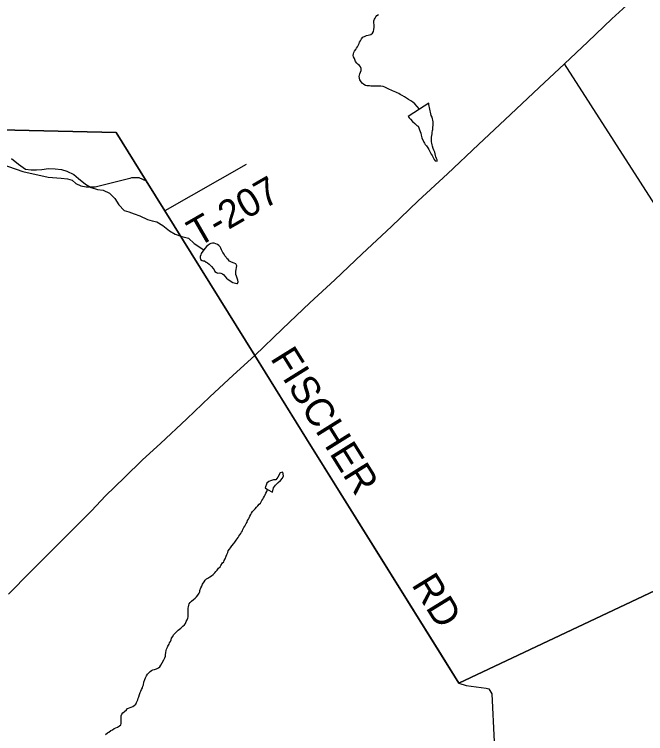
# Model space of a CAD drawing. Extents: x 0 to 1064, y 0 to 440.
# Drawn here: x 388.77 to 409.33, y 144.56 to 167.99 of the extents above; entities that cross this region are included whole.
import ezdxf

# ---------------------------------------------------------------- set-up
doc = ezdxf.new("R2010")
doc.units = 0
for name, color, linetype in [('GM_X_Minor_Lake', 7, 'Continuous'), ('GM_X_Minor_River', 7, 'Continuous'), ('GM_X_State_Route', 7, 'Continuous'), ('GM_X_Township', 7, 'Continuous'), ('GM_X_Township_Road', 7, 'Continuous'), ('GM_X_Township_Road_Text', 7, 'Continuous')]:
    doc.layers.add(name, color=color, linetype=linetype)

msp = doc.modelspace()

# ---------------------------------------------------------------- linework, layer by layer
at = {"layer": 'GM_X_Minor_Lake'}
for points in [[(402.104, 163.834), (402.123, 163.794), (402.153, 163.751), (402.188, 163.707), (402.235, 163.651), (402.264, 163.59), (402.305, 163.522), (402.346, 163.442), (402.381, 163.393), (402.398, 163.35), (402.415, 163.307), (402.439, 163.264), (402.48, 163.22), (402.535, 163.213), (402.536, 163.255), (402.519, 163.298), (402.496, 163.353), (402.485, 163.396), (402.463, 163.506), (402.428, 163.574), (402.411, 163.629), (402.389, 163.696), (402.372, 163.745), (402.361, 163.794), (402.356, 163.843), (402.351, 163.886), (402.352, 163.934), (402.353, 163.989), (402.361, 164.05), (402.375, 164.104), (402.376, 164.147), (402.389, 164.207), (402.396, 164.249), (402.404, 164.322), (402.406, 164.371), (402.413, 164.431), (402.409, 164.492), (402.404, 164.547), (402.393, 164.59), (402.376, 164.645), (402.347, 164.701), (402.33, 164.756), (402.319, 164.805), (402.308, 164.853), (402.297, 164.908), (402.286, 164.957), (402.281, 165), (402.27, 165.055), (402.272, 165.098), (401.963, 164.901)], [(401.963, 164.901), (401.599, 164.669)], [(401.599, 164.669), (401.633, 164.621), (401.668, 164.577), (401.733, 164.509), (401.817, 164.44), (401.876, 164.378), (401.918, 164.352), (401.941, 164.297), (401.964, 164.236), (401.987, 164.18), (402.004, 164.125), (402.02, 164.064), (402.031, 164.015), (402.042, 163.972), (402.104, 163.834)], [(396.012, 159.226), (396.031, 159.223), (396.057, 159.277), (396.046, 159.338), (396.023, 159.4), (396, 159.467), (395.983, 159.516), (395.979, 159.571), (395.98, 159.632), (395.988, 159.686), (396.001, 159.747), (396.015, 159.807), (395.986, 159.863), (395.932, 159.888), (395.89, 159.901), (395.817, 159.934), (395.775, 159.959), (395.728, 160.009), (395.686, 160.04), (395.663, 160.083), (395.627, 160.127), (395.598, 160.182), (395.557, 160.232), (395.534, 160.281), (395.517, 160.324), (395.488, 160.379), (395.47, 160.422), (395.429, 160.466), (395.381, 160.497), (395.327, 160.517), (395.272, 160.536), (395.218, 160.538), (395.163, 160.527), (395.119, 160.504), (395.07, 160.468), (395.026, 160.427), (394.982, 160.379), (394.944, 160.319)], [(394.944, 160.319), (394.856, 160.206), (394.837, 160.164), (394.823, 160.11), (394.816, 160.061), (394.833, 160.012), (394.881, 159.98), (394.923, 159.967), (394.966, 159.96), (395.02, 159.922), (395.062, 159.903), (395.109, 159.859), (395.151, 159.822), (395.193, 159.784), (395.246, 159.716), (395.275, 159.673), (395.298, 159.618), (395.352, 159.58), (395.394, 159.567), (395.449, 159.572), (395.497, 159.558), (395.552, 159.545), (395.594, 159.513), (395.629, 159.464), (395.676, 159.402), (395.73, 159.358), (395.784, 159.326), (395.825, 159.289), (395.886, 159.257), (396.012, 159.226)], [(397.017, 152.51), (397.174, 152.428), (397.207, 152.573), (397.27, 152.651), (397.357, 152.746), (397.438, 152.812), (397.507, 152.884), (397.539, 152.956), (397.511, 153.078), (397.431, 153.061), (397.349, 152.917), (397.28, 152.833), (397.206, 152.835)], [(397.206, 152.835), (397.108, 152.794), (397.053, 152.777), (396.99, 152.717), (396.932, 152.572), (397.017, 152.51)]]:
    msp.add_lwpolyline(points, dxfattribs=at)
at = {"layer": 'GM_X_Minor_River'}
for points in [[(401.963, 164.901), (401.809, 165.084), (401.743, 165.129), (401.683, 165.173), (401.611, 165.217), (401.545, 165.267), (401.479, 165.305), (401.395, 165.356), (401.335, 165.388), (401.287, 165.413), (401.239, 165.439), (401.191, 165.458), (401.137, 165.484), (401.082, 165.503), (401.04, 165.529), (400.986, 165.548), (400.944, 165.573), (400.896, 165.593), (400.836, 165.625), (400.782, 165.644), (400.709, 165.652), (400.666, 165.659), (400.624, 165.66), (400.557, 165.656), (400.49, 165.657), (400.435, 165.653), (400.38, 165.654), (400.338, 165.661), (400.295, 165.662), (400.253, 165.669), (400.204, 165.682), (400.15, 165.714), (400.097, 165.758), (400.067, 165.801), (400.02, 165.857), (400.009, 165.918), (400.004, 165.967), (400.005, 166.009), (400.019, 166.058), (400.039, 166.112), (400.064, 166.166), (400.066, 166.227), (400.043, 166.282), (400.013, 166.325), (399.966, 166.363), (399.924, 166.407), (399.883, 166.462), (399.843, 166.554), (399.814, 166.616), (399.803, 166.659), (399.81, 166.707), (399.829, 166.755), (399.849, 166.798), (399.887, 166.851), (399.912, 166.893), (399.943, 166.935), (399.982, 167.001), (399.995, 167.043), (400.014, 167.085), (400.046, 167.133), (400.078, 167.193), (400.122, 167.247), (400.19, 167.288), (400.233, 167.305), (400.288, 167.322), (400.331, 167.333), (400.374, 167.344), (400.43, 167.385), (400.461, 167.439), (400.481, 167.5), (400.489, 167.579), (400.485, 167.652), (400.481, 167.719), (400.482, 167.779), (400.496, 167.834), (400.515, 167.876), (400.54, 167.918), (400.572, 167.96), (400.627, 167.995)], [(388.678, 163.296), (388.906, 163.109), (389.135, 162.953), (389.318, 162.931), (389.489, 162.927), (389.666, 162.942), (389.881, 162.969), (390.094, 162.964), (390.302, 162.942), (390.478, 162.89), (390.702, 162.776), (390.858, 162.645), (391.08, 162.465), (391.274, 162.357), (391.474, 162.293), (391.663, 162.271), (391.869, 162.169), (392.042, 161.996), (392.167, 161.792), (392.346, 161.606), (392.498, 161.561), (392.668, 161.497), (392.856, 161.432), (393.104, 161.312), (393.256, 161.272), (393.408, 161.233), (393.607, 161.119), (393.818, 160.939), (394.011, 160.832), (394.223, 160.761), (394.436, 160.702), (394.622, 160.534), (394.944, 160.319)], [(394.148, 147.966), (394.191, 148.002), (394.26, 148.061), (394.31, 148.108), (394.341, 148.15), (394.367, 148.21), (394.393, 148.271), (394.419, 148.325), (394.426, 148.367), (394.428, 148.44), (394.429, 148.482), (394.43, 148.537), (394.431, 148.586), (394.433, 148.653), (394.44, 148.695), (394.447, 148.743), (394.467, 148.786), (394.498, 148.833), (394.542, 148.875), (394.598, 148.928), (394.654, 148.97), (394.698, 149.023), (394.742, 149.071), (394.786, 149.137), (394.805, 149.179), (394.812, 149.221), (394.845, 149.311), (394.871, 149.366), (394.891, 149.432), (394.947, 149.51), (394.985, 149.557), (395.023, 149.605), (395.072, 149.628), (395.14, 149.669), (395.19, 149.704), (395.246, 149.746), (395.302, 149.799), (395.333, 149.841), (395.377, 149.888), (395.421, 149.954), (395.471, 149.996), (395.49, 150.044), (395.547, 150.121), (395.591, 150.163), (395.604, 150.205), (395.636, 150.253), (395.668, 150.343), (395.694, 150.397), (395.72, 150.464), (395.734, 150.518), (395.771, 150.566), (395.803, 150.614), (395.847, 150.68), (395.922, 150.757), (395.948, 150.799), (395.992, 150.865), (396.029, 150.906), (396.055, 150.948), (396.08, 150.99), (396.112, 151.038), (396.143, 151.086), (396.163, 151.128), (396.194, 151.17), (396.214, 151.212), (396.246, 151.278), (396.271, 151.32), (396.297, 151.368), (396.316, 151.41), (396.347, 151.452), (396.367, 151.506), (396.392, 151.548), (396.412, 151.596), (396.437, 151.644), (396.469, 151.704), (396.489, 151.746), (396.527, 151.794), (396.564, 151.842), (396.614, 151.889), (396.658, 151.937), (396.702, 151.984), (396.746, 152.032), (396.783, 152.074), (396.808, 152.115), (396.834, 152.157), (396.859, 152.205), (396.885, 152.247), (396.911, 152.301), (396.936, 152.343), (396.962, 152.398), (396.987, 152.452), (397.017, 152.51)], [(391.742, 144.529), (391.798, 144.582), (391.848, 144.611), (391.91, 144.658), (391.965, 144.687), (392.021, 144.729), (392.077, 144.752), (392.126, 144.775), (392.194, 144.81), (392.231, 144.851), (392.245, 144.893), (392.252, 144.96), (392.248, 145.021), (392.243, 145.094), (392.251, 145.143), (392.27, 145.191), (392.296, 145.239), (392.352, 145.28), (392.42, 145.333), (392.457, 145.375), (392.568, 145.421), (392.624, 145.45), (392.667, 145.473), (392.723, 145.52), (392.749, 145.574), (392.787, 145.665), (392.801, 145.719), (392.826, 145.761), (392.84, 145.834), (392.866, 145.9), (392.886, 145.948), (392.912, 146.002), (392.937, 146.056), (392.951, 146.105), (392.97, 146.153), (392.984, 146.237), (393.023, 146.328), (393.037, 146.376), (393.069, 146.442), (393.101, 146.502), (393.157, 146.549), (393.188, 146.591), (393.231, 146.615), (393.281, 146.638), (393.336, 146.655), (393.403, 146.671), (393.459, 146.7), (393.502, 146.742), (393.54, 146.796), (393.578, 146.868), (393.642, 146.969), (393.668, 147.036), (393.693, 147.084), (393.689, 147.132), (393.697, 147.205), (393.716, 147.272), (393.724, 147.314), (393.756, 147.374), (393.769, 147.416), (393.807, 147.476), (393.82, 147.524), (393.852, 147.566), (393.871, 147.614), (393.891, 147.669), (393.929, 147.729), (393.948, 147.783), (393.992, 147.824), (394.055, 147.89), (394.104, 147.931), (394.148, 147.966)]]:
    msp.add_lwpolyline(points, dxfattribs=at)
at = {"layer": 'GM_X_State_Route'}
msp.add_lwpolyline([(388.575, 149.102), (389.292, 149.836), (389.97, 150.511), (390.604, 151.144), (391.277, 151.824), (391.736, 152.31), (392.351, 152.907), (392.947, 153.48), (393.53, 154.011), (394.383, 154.814), (395.136, 155.535), (395.894, 156.244), (396.596, 156.881), (397.499, 157.749), (398.396, 158.594), (399.205, 159.35), (400.101, 160.194), (401.048, 161.08), (401.926, 161.919), (402.879, 162.804), (403.883, 163.755), (404.923, 164.73), (405.858, 165.61), (406.691, 166.383), (407.444, 167.104), (408.228, 167.854), (409.064, 168.617)], dxfattribs=at)
at = {"layer": 'GM_X_Township'}
for points in [[(427.748, 221.226), (426.54, 207.586), (425.815, 199.411), (424.637, 186.128), (423.196, 170.045), (423.123, 169.273), (421.773, 154.991), (415.831, 152.149), (403.249, 146.207), (398.286, 154.166), (396.596, 156.881), (393.667, 161.59), (393.056, 162.572), (392.086, 164.147), (381.692, 164.39), (377.536, 164.522), (364.525, 164.935), (364.233, 164.944), (357.068, 165.171), (354.439, 165.255), (343.522, 165.601)], [(381.692, 164.39), (392.086, 164.147), (393.056, 162.572), (393.667, 161.59), (396.596, 156.881), (398.286, 154.166), (403.249, 146.207), (415.831, 152.149)]]:
    msp.add_lwpolyline(points, dxfattribs=at)
at = {"layer": 'GM_X_Township_Road'}
for points in [[(415.978, 151.92), (415.831, 152.149), (406.691, 166.383)], [(387.415, 163.438), (389.043, 162.876), (389.867, 162.694), (390.291, 162.655), (390.497, 162.64), (390.655, 162.597), (390.77, 162.488), (390.928, 162.409), (391.107, 162.379), (391.398, 162.376), (392.53, 162.656), (392.544, 162.661)], [(396.315, 163.105), (393.667, 161.59)], [(392.544, 162.661), (392.595, 162.677), (392.826, 162.685), (393.056, 162.572), (393.482, 161.887)], [(393.482, 161.887), (393.667, 161.59), (396.596, 156.881), (398.285, 154.168)], [(398.285, 154.168), (398.286, 154.166), (402.682, 147.117)], [(402.682, 147.117), (403.249, 146.207), (403.479, 146.131), (404.135, 146.048), (404.226, 146.016), (404.315, 145.863), (404.393, 144.294), (404.355, 143.808), (404.112, 143.071), (403.83, 142.139), (403.682, 141.26), (403.702, 140.598), (403.715, 139.88), (403.697, 139.516), (403.619, 139.189), (403.681, 138.854), (405.473, 133.833)]]:
    msp.add_lwpolyline(points, dxfattribs=at)

# ---------------------------------------------------------------- texts
at = {"layer": 'GM_X_Township_Road_Text'}
for s, rotation, p in [('T-207', 29.9542, (394.744, 160.396)), ('FISCHER', 301.9348, (397.087, 156.79)), ('RD', 301.6394, (401.687, 149.417))]:
    msp.add_text(s, height=0.9091, rotation=rotation, dxfattribs=at).set_placement(p)

doc.saveas('drawing.dxf')
